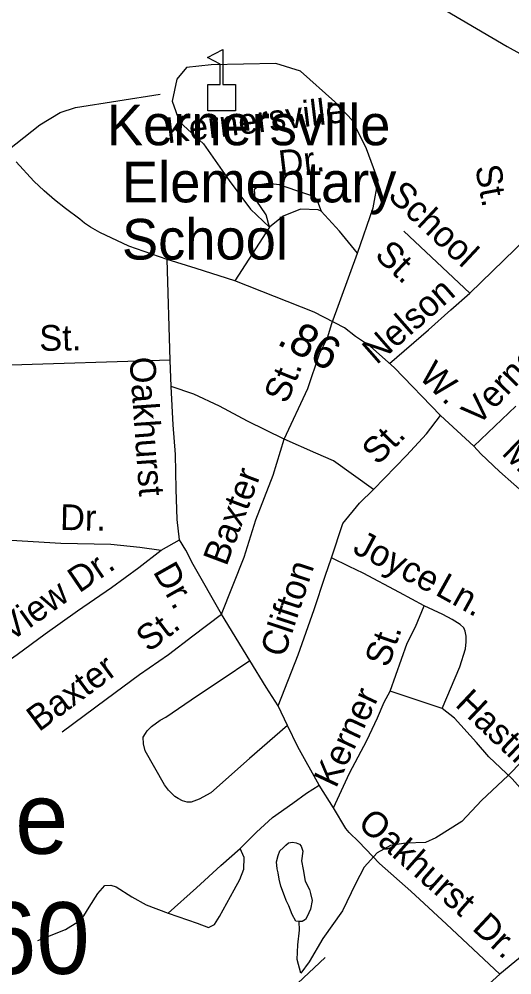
# Model space of a CAD drawing. Extents: x 1547597 to 1699558, y 810033 to 920809.
# Drawn here: x 1680034 to 1681856, y 863699 to 867230 of the extents above; entities that cross this region are included whole.
import ezdxf

# ---------------------------------------------------------------- set-up
doc = ezdxf.new("R2010")
doc.units = 0
for name, color, linetype in [('Exist Civil Demographics City Label', 7, 'Continuous'), ('Exist Cultural Educational Facility High CELL', 7, 'Continuous'), ('Exist Cultural Educational Facility High Label', 7, 'Continuous'), ('Exist Hydrographic Misc Water Feature', 7, 'Continuous'), ('Exist Railroad Mainline', 7, 'Continuous'), ('Exist Road Non-System Type 51', 7, 'Continuous'), ('Exist Road Non-System Type 51 Label', 7, 'Continuous'), ('Exist Road Secondary Mileage Hundredths English Label', 7, 'Continuous'), ('Exist Road Secondary Type 51 Attributed', 7, 'Continuous'), ('Exist Road Secondary Type 51 Label', 7, 'Continuous')]:
    doc.layers.add(name, color=color, linetype=linetype)

msp = doc.modelspace()

# ---------------------------------------------------------------- linework, layer by layer
at = {"layer": 'Exist Cultural Educational Facility High CELL'}
msp.add_lwpolyline([(1680732.1, 866890.6), (1680732.1, 866988.5), (1680778.1, 866988.5), (1680778.1, 867063.6), (1680731.1, 867087.8), (1680787.7, 867117), (1680787.7, 866988.5), (1680833.8, 866988.5), (1680833.8, 866890.6)], close=True, dxfattribs=at)
at = {"layer": 'Exist Hydrographic Misc Water Feature'}
for points in [[(1681944.1, 864539.7), (1681841.7, 864435.9), (1681743.2, 864342.7), (1681670.8, 864265.4), (1681574.4, 864205.8), (1681536.3, 864187.7), (1681463.5, 864185), (1681406.4, 864176.4), (1681357.5, 864149.5), (1681309.8, 864097.2), (1681277.5, 864035.3), (1681229.1, 863935.4), (1681156.5, 863833.6), (1681106.2, 863747.6), (1681075, 863705.5)], [(1681165.6, 863762.7), (1680963.7, 863573.2), (1680659.7, 863224.9), (1680441.6, 863078.3), (1679990.6, 862966), (1679806.7, 862900.9), (1679513.7, 862647.1), (1679221.8, 862565.7), (1679073.9, 862532.4), (1678549.2, 862536.1), (1678434.6, 862517.6), (1678235.1, 862373.4), (1678057.7, 862314.2), (1677806.4, 862377.1), (1677540.3, 862495.4), (1677046.6, 862888.1), (1676625.6, 863234.7), (1676493.5, 863427.8), (1676449.5, 863937.5), (1676400.5, 864056.7), (1676244.6, 864273.2)], [(1681068.9, 863896), (1681057, 863898), (1681043.1, 863922), (1681031.2, 863954.2), (1681021.5, 863974.1), (1681015.5, 863990.6), (1681001.6, 864026.2), (1680995.8, 864052.7), (1680992, 864076.5), (1680987.9, 864090.6), (1680986.2, 864116.9), (1680992.3, 864140.5), (1680998.2, 864156.8), (1681010.4, 864168.8), (1681020.5, 864178.5), (1681030.5, 864186.5), (1681044.6, 864188.7), (1681058.6, 864186.8), (1681070.4, 864182.5), (1681076.3, 864174.1), (1681082.4, 864155.9), (1681078.2, 864119.8), (1681084.1, 864088.6), (1681091.9, 864045.7), (1681107.6, 864014.2), (1681111.4, 864000.2), (1681117.6, 863973.8), (1681111.3, 863941.9), (1681099.3, 863914.3), (1681093.1, 863903.7), (1681081.1, 863895.8), (1681068.9, 863896)], [(1681075, 863705.5), (1681062.1, 863755.9), (1681064.6, 863809.9), (1681070.8, 863864), (1681068.9, 863896)]]:
    msp.add_lwpolyline(points, dxfattribs=at)
at = {"layer": 'Exist Railroad Mainline'}
msp.add_lwpolyline([(1680117.4, 868139.8), (1681837.9, 867128.9), (1682002.8, 867037.2), (1682163.7, 866943.3), (1682252.4, 866895.6), (1682304.9, 866863.6), (1682383.3, 866813.1), (1682501.6, 866737.5), (1682598.5, 866662.4), (1682683.8, 866593.7), (1682765.1, 866522.7), (1682868, 866435.3)], dxfattribs=at)
at = {"layer": 'Exist Road Non-System Type 51'}
for p, q in [((1681455.7, 866446), (1681699.6, 866217.8)), ((1681699.6, 866217.8), (1681909.5, 866420)), ((1680593.1, 865969.6), (1680581.1, 866342)), ((1680596.3, 865872.3), (1680593.1, 865969.6)), ((1681715.4, 865652.7), (1681870.5, 865799.6)), ((1680558.9, 865267.9), (1680627.7, 865306.5)), ((1680886.9, 864861), (1680782.2, 865031.2)), ((1681597.7, 864682.6), (1681406.2, 864747.5)), ((1681026.1, 864620.1), (1680991.5, 864692.8)), ((1681196, 864316.5), (1681143.7, 864399.6))]:
    msp.add_line(p, q, dxfattribs=at)
for points in [[(1681201.1, 866923.7), (1681074.2, 867038), (1680982.9, 867066), (1680744.3, 867060.9), (1680653, 867050.7), (1680617.4, 867007.6), (1680599.7, 866926.3), (1680627.6, 866850.1), (1680716.4, 866768.8), (1680810.3, 866634.2), (1680889, 866527.6), (1680960, 866461.5)], [(1679993.2, 866745.6), (1680111, 866839.3), (1680186.5, 866884.6), (1680243.1, 866903.5), (1680556.3, 866952.6)], [(1681284.8, 866365), (1681343.2, 866532.6), (1681361, 866634.2), (1681317.8, 866751), (1681267.1, 866855.2), (1681201.1, 866923.7)], [(1680960, 866461.5), (1680947.3, 866507.2), (1680927, 866537.7), (1680906.7, 866565.7), (1680904.2, 866601.2), (1680924.5, 866619), (1680954.9, 866624.1), (1680995.5, 866619), (1681059, 866596.1), (1681122.4, 866575.8), (1681137.7, 866555.5), (1681150.3, 866519.9)], [(1681140.2, 866525), (1681074.2, 866527.6), (1681010.8, 866502.2), (1680960, 866461.5)], [(1681284.8, 866365), (1681218.9, 866446.3), (1681150.3, 866519.9), (1681140.2, 866525)], [(1680960, 866461.5), (1680831.5, 866262.4)], [(1681190.2, 866105.5), (1681284.8, 866365)], [(1681403.7, 865958.1), (1681547.2, 866081.5), (1681629.5, 866155.6), (1681699.6, 866217.8)], [(1681014.5, 865678.5), (1681101.3, 865865.2), (1681144, 865993.7), (1681173.9, 866051.8), (1681190.2, 866105.5)], [(1680593.1, 865969.6), (1679965.3, 865949.8)], [(1680627.7, 865306.5), (1680619.2, 865380.7), (1680615.5, 865492.9), (1680612.1, 865621), (1680604.3, 865731.2), (1680596.3, 865872.3)], [(1681014.5, 865678.5), (1680878.9, 865744.9), (1680775.6, 865800.3), (1680680.4, 865844.3), (1680596.3, 865872.3)], [(1681343.9, 865492.1), (1681466.5, 865617.7), (1681540.2, 865698.2), (1681591.6, 865765.2)], [(1680782.2, 865031.2), (1680866.6, 865241.6), (1680908.8, 865380.5), (1680973.5, 865544.6), (1681014.5, 865678.5)], [(1681343.9, 865492.1), (1681196.1, 865597.6), (1681130.7, 865626.9), (1681014.5, 865678.5)], [(1681188.7, 865239.1), (1681231.3, 865366.3), (1681292.9, 865441.1), (1681343.9, 865492.1)], [(1679829.4, 865312.7), (1680005.3, 865305.1), (1680189.2, 865293.4), (1680373.2, 865289.7), (1680481.1, 865279.5), (1680558.9, 865267.9)], [(1680782.2, 865031.2), (1680677.9, 865215.5), (1680651, 865268), (1680627.7, 865306.5)], [(1679683.6, 864635.3), (1679868.4, 864771.6), (1680026.8, 864882.5), (1680130.4, 864958.4), (1680250.2, 865044), (1680376, 865129.5), (1680477.5, 865203.5), (1680558.9, 865267.9)], [(1680991.5, 864692.8), (1681065.4, 864881.4), (1681124.8, 865048.3), (1681165.3, 865171.6), (1681188.7, 865239.1)], [(1681531.3, 865062.1), (1681440.3, 865112), (1681305.6, 865182.7), (1681254.1, 865207.8), (1681188.7, 865239.1)], [(1681406.2, 864747.5), (1681468.8, 864924.5), (1681499.7, 864984.7), (1681531.3, 865062.1)], [(1681597.7, 864682.6), (1681662.9, 864837.3), (1681684.2, 864902.9), (1681686.7, 864928.9), (1681687.2, 864950.9), (1681683.5, 864969), (1681677.8, 864981.1), (1681664, 864993.4), (1681634.4, 865012), (1681600.7, 865030.7), (1681531.3, 865062.1)], [(1680193.1, 864597), (1680355.6, 864717.7), (1680479.6, 864809.3), (1680587.1, 864883.1), (1680676.6, 864951.3), (1680782.2, 865031.2)], [(1681026.1, 864620.1), (1680885.5, 864498.9), (1680742.9, 864371.7), (1680700.4, 864348.6), (1680670.1, 864337.2), (1680656.1, 864337.4), (1680638.2, 864341.8), (1680622.4, 864350.1), (1680610.5, 864358.4), (1680587, 864380.9), (1680571.4, 864401.2), (1680499.9, 864526.7), (1680494.4, 864552.8), (1680492.9, 864576.9), (1680501.2, 864590.7), (1680507.4, 864600.6), (1680523.7, 864616.3), (1680556.2, 864639.6), (1680576.4, 864651.2), (1680694.1, 864730.9), (1680785.4, 864791.1), (1680886.9, 864861)], [(1680991.5, 864692.8), (1680946.9, 864761.8), (1680886.9, 864861)], [(1681196, 864316.5), (1681255.5, 864443.8), (1681319.9, 864564.6), (1681358.5, 864648.9), (1681383.7, 864706.4), (1681406.2, 864747.5)], [(1682215.2, 864047.7), (1682103.5, 864166), (1681954.4, 864313.1), (1681856.6, 864423.2), (1681770.2, 864505), (1681725.2, 864557.9), (1681643, 864647.6), (1681597.7, 864682.6)], [(1681143.7, 864399.6), (1681064.5, 864541.3), (1681026.1, 864620.1)], [(1680850.8, 864165.4), (1680912, 864226.2), (1680971.2, 864281), (1681046.3, 864333.5), (1681097.1, 864370.5), (1681143.7, 864399.6)], [(1681811, 863702), (1681613.6, 863885.8), (1681482, 864008.6), (1681366, 864111), (1681289.5, 864190.5), (1681254.2, 864225.3), (1681242.5, 864239.5), (1681196, 864316.5)], [(1680585.8, 863926.7), (1680689.7, 864020.6), (1680779.5, 864102.8), (1680850.8, 864165.4)], [(1680585.8, 863926.7), (1680693.1, 863890.5), (1680734.8, 863873.6), (1680757, 863885.2), (1680775.6, 863914.8), (1680829.7, 864013.8), (1680850.5, 864051.4), (1680865.2, 864089.1), (1680866.1, 864133.1), (1680850.8, 864165.4)], [(1680103.4, 863826.4), (1680206.3, 863866.3), (1680250.9, 863895.4), (1680273.4, 863917), (1680294, 863948.6), (1680325.1, 864000), (1680351.7, 864029.4), (1680373.7, 864031), (1680393.6, 864024.6), (1680450.9, 863987.4), (1680504.4, 863958.3), (1680585.8, 863926.7)]]:
    msp.add_lwpolyline(points, dxfattribs=at)
at = {"layer": 'Exist Road Secondary Type 51 Attributed'}
for points in [[(1681915.7, 865464.5), (1681809.6, 865558.7), (1681740.8, 865624.1), (1681715.4, 865652.7), (1681591.6, 865765.2), (1681421.1, 865942.8), (1681332.6, 866020.6), (1681277.3, 866057.7), (1681236.7, 866088.9), (1681124.3, 866147.5), (1680831.5, 866262.4), (1680689.1, 866308.9), (1680581.1, 866342), (1680439.7, 866391.2), (1680332.7, 866441.1), (1680298.3, 866461), (1680276.5, 866476.3), (1680258.9, 866490.9), (1680206.1, 866530.1), (1680165.7, 866562.4), (1680127, 866594.9), (1680089.4, 866631.5), (1680024, 866702.8)], [(1682587.4, 864400.8), (1682542.6, 864354), (1682474.7, 864289.9), (1682381, 864202.7), (1682253.8, 864084.3), (1682215.2, 864047.7), (1682117.7, 863961.4), (1682074.8, 863924.4), (1681977.1, 863838.5), (1681811, 863702), (1681733.6, 863631.3)]]:
    msp.add_lwpolyline(points, dxfattribs=at)

# ---------------------------------------------------------------- texts
at = {"layer": 'Exist Civil Demographics City Label'}
for s, p in [('Kernersville', (1678365.4, 864146.5)), ('Pop. 19,860', (1678384.2, 863702.6))]:
    msp.add_text(s, height=265, dxfattribs=at).set_placement(p)
at = {"layer": 'Exist Cultural Educational Facility High Label'}
for s, p in [('Kernersville', (1680358.8, 866764)), (' Elementary', (1680358.8, 866552.9)), (' School', (1680358.8, 866341.7))]:
    msp.add_text(s, height=150, dxfattribs=at).set_placement(p)
at = {"layer": 'Exist Road Non-System Type 51 Label'}
for s, rotation, p in [('Kernersville', 6.8473, (1680583.1, 866770.6)), ('Dr.', 6.8473, (1680999.4, 866649.2)), ('St.', 280.7381, (1681719.2, 866683.3)), ('School', 316.9046, (1681392.7, 866572.4)), ('St.', 316.9046, (1681344.3, 866352.8)), ('Nelson', 41.2828, (1681355.4, 865950.5)), ('St.', 0.6922, (1680109.5, 866004.2)), ('Vernon', 46.0463, (1681729.3, 865724)), ('Oakhurst', 274.0479, (1680442.2, 865979)), ('St.', 68.0856, (1681024.3, 865805.4)), ('St.', 45.6922, (1681359.8, 865578.7)), ('Baxter', 69.4587, (1680800.7, 865205.7)), ('Dr.', 358.8488, (1680185.2, 865342.7)), ('Joyce', 332.307, (1681262.5, 865260.9)), ('Dr.', 34.2025, (1680256.4, 865107.6)), ('Dr.', 299.5067, (1680527.4, 865188.7)), ('Clifton', 71.8156, (1681013.7, 864867.7)), ('Ln.', 330.9715, (1681568.1, 865105.1)), ('View', 35.5469, (1680002.4, 864927.4)), ('St.', 37.3069, (1680513, 864888.4)), ('St.', 70.6208, (1681398.6, 864830.9)), ('Baxter', 36.6036, (1680107.7, 864594.8)), ('Kerner', 64.8392, (1681205.3, 864385.4)), ('Hastings', 316.5676, (1681641.8, 864694.3)), ('Oakhurst', 318.563, (1681281.3, 864251.4)), ('Dr.', 317.012, (1681704.7, 863868.2))]:
    msp.add_text(s, height=95, rotation=rotation, dxfattribs=at).set_placement(p)
at = {"layer": 'Exist Road Secondary Mileage Hundredths English Label'}
msp.add_text('.86', height=120, rotation=332.4735, dxfattribs=at).set_placement((1680982.7, 866030.5))
at = {"layer": 'Exist Road Secondary Type 51 Label'}
for s, rotation, p in [('W.', 315.7165, (1681507.4, 865906.9)), ('Mountain', 315.4756, (1681813.7, 865623.6))]:
    msp.add_text(s, height=95, rotation=rotation, dxfattribs=at).set_placement(p)

doc.saveas('drawing.dxf')
